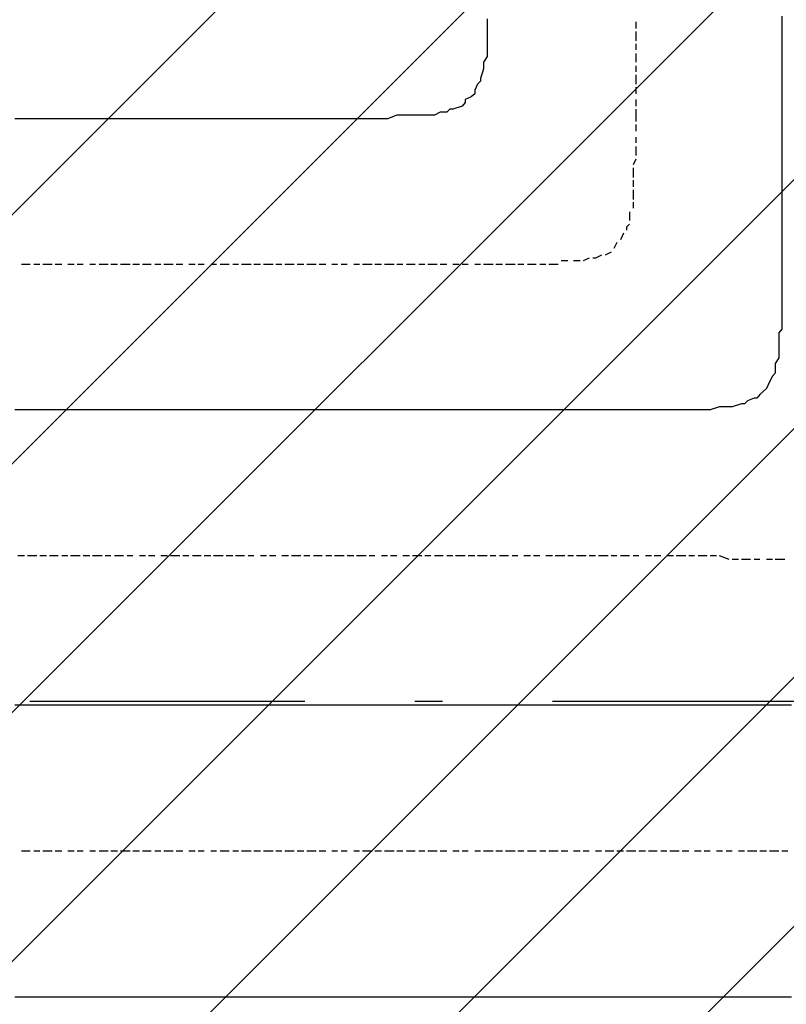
# Model space of a CAD drawing. Extents: x 997 to 109698, y 921 to 94021.
# Tile 550 of 656: x 19397 to 20443, y 51818 to 53161. Entities that reach past the tile are written whole.
import ezdxf

# ---------------------------------------------------------------- set-up
doc = ezdxf.new("R2010")
doc.units = 0
doc.header["$MEASUREMENT"] = 0
doc.layers.add('12', color=7, linetype='CONTINUOUS')
doc.layers.add('28', color=7, linetype='CONTINUOUS')

msp = doc.modelspace()

# ---------------------------------------------------------------- linework, layer by layer
at = {"layer": '12', "color": 5}
for p, q in [((20436.630503, 53165.563401), (20436.630503, 53157.563401)), ((20034.630503, 53161.563401), (20034.630503, 53152.563401)), ((20034.630503, 53152.563401), (20034.630503, 53140.563401)), ((20436.630503, 53157.563401), (20436.630503, 53144.563401)), ((20034.630503, 53140.563401), (20034.630503, 53131.563401)), ((20436.630503, 53144.563401), (20436.630503, 53136.563401)), ((20034.630503, 53131.563401), (20034.630503, 53123.563401)), ((20436.630503, 53136.563401), (20436.630503, 53127.563401)), ((20436.630503, 53127.563401), (20436.630503, 53114.563401)), ((20034.630503, 53123.563401), (20034.630503, 53110.563401)), ((20436.630503, 53114.563401), (20436.630503, 53106.563401)), ((20034.630503, 53110.563401), (20029.630503, 53102.563401)), ((20029.630503, 53102.563401), (20029.630503, 53093.563401)), ((20436.630503, 53106.563401), (20436.630503, 53093.563401)), ((20029.630503, 53093.563401), (20025.630503, 53080.563401)), ((20436.630503, 53093.563401), (20436.630503, 53085.563401)), ((20436.630503, 53085.563401), (20436.630503, 53076.563401)), ((20021.630503, 53072.563401), (20017.630503, 53064.563401)), ((20436.630503, 53076.563401), (20436.630503, 53064.563401)), ((20436.630503, 53064.563401), (20436.630503, 53055.563401)), ((20012.630503, 53055.563401), (20004.630503, 53051.563401)), ((20436.630503, 53055.563401), (20436.630503, 53047.563401)), ((20436.630503, 53047.563401), (20436.630503, 53034.563401)), ((19970.630503, 53034.563401), (19962.630503, 53030.563401)), ((19979.630503, 53034.563401), (19970.630503, 53034.563401)), ((20000.630503, 53042.563401), (19987.630503, 53038.563401)), ((20436.630503, 53034.563401), (20436.630503, 53025.563401)), ((19399.630503, 53025.563401), (19390.630503, 53025.563401)), ((19411.630503, 53025.563401), (19399.630503, 53025.563401)), ((19420.630503, 53025.563401), (19411.630503, 53025.563401)), ((19428.630503, 53025.563401), (19420.630503, 53025.563401)), ((19441.630503, 53025.563401), (19428.630503, 53025.563401)), ((19449.630503, 53025.563401), (19441.630503, 53025.563401)), ((19462.630503, 53025.563401), (19449.630503, 53025.563401)), ((19471.630503, 53025.563401), (19462.630503, 53025.563401)), ((19479.630503, 53025.563401), (19471.630503, 53025.563401)), ((19492.630503, 53025.563401), (19479.630503, 53025.563401)), ((19500.630503, 53025.563401), (19492.630503, 53025.563401)), ((19509.630503, 53025.563401), (19500.630503, 53025.563401)), ((19521.630503, 53025.563401), (19509.630503, 53025.563401)), ((19530.630503, 53025.563401), (19521.630503, 53025.563401)), ((19538.630503, 53025.563401), (19530.630503, 53025.563401)), ((19551.630503, 53025.563401), (19538.630503, 53025.563401)), ((19560.630503, 53025.563401), (19551.630503, 53025.563401)), ((19572.630503, 53025.563401), (19560.630503, 53025.563401)), ((19581.630503, 53025.563401), (19572.630503, 53025.563401)), ((19589.630503, 53025.563401), (19581.630503, 53025.563401)), ((19602.630503, 53025.563401), (19589.630503, 53025.563401)), ((19610.630503, 53025.563401), (19602.630503, 53025.563401)), ((19619.630503, 53025.563401), (19610.630503, 53025.563401)), ((19632.630503, 53025.563401), (19619.630503, 53025.563401)), ((19640.630503, 53025.563401), (19632.630503, 53025.563401)), ((19648.630503, 53025.563401), (19640.630503, 53025.563401)), ((19661.630503, 53025.563401), (19648.630503, 53025.563401)), ((19670.630503, 53025.563401), (19661.630503, 53025.563401)), ((19682.630503, 53025.563401), (19670.630503, 53025.563401)), ((19691.630503, 53025.563401), (19682.630503, 53025.563401)), ((19699.630503, 53025.563401), (19691.630503, 53025.563401)), ((19712.630503, 53025.563401), (19699.630503, 53025.563401)), ((19720.630503, 53025.563401), (19712.630503, 53025.563401)), ((19729.630503, 53025.563401), (19720.630503, 53025.563401)), ((19742.630503, 53025.563401), (19729.630503, 53025.563401)), ((19750.630503, 53025.563401), (19742.630503, 53025.563401)), ((19758.630503, 53025.563401), (19750.630503, 53025.563401)), ((19771.630503, 53025.563401), (19758.630503, 53025.563401)), ((19780.630503, 53025.563401), (19771.630503, 53025.563401)), ((19788.630503, 53025.563401), (19780.630503, 53025.563401)), ((19801.630503, 53025.563401), (19788.630503, 53025.563401)), ((19809.630503, 53025.563401), (19801.630503, 53025.563401)), ((19822.630503, 53025.563401), (19809.630503, 53025.563401)), ((19830.630503, 53025.563401), (19822.630503, 53025.563401)), ((19835.630503, 53025.563401), (19830.630503, 53025.563401)), ((19839.630503, 53025.563401), (19835.630503, 53025.563401)), ((19852.630503, 53025.563401), (19839.630503, 53025.563401)), ((19860.630503, 53025.563401), (19852.630503, 53025.563401)), ((19869.630503, 53025.563401), (19860.630503, 53025.563401)), ((19881.630503, 53025.563401), (19869.630503, 53025.563401)), ((19890.630503, 53025.563401), (19881.630503, 53025.563401)), ((19898.630503, 53025.563401), (19890.630503, 53025.563401)), ((19911.630503, 53030.563401), (19898.630503, 53025.563401)), ((19919.630503, 53030.563401), (19911.630503, 53030.563401)), ((19932.630503, 53030.563401), (19919.630503, 53030.563401)), ((19941.630503, 53030.563401), (19932.630503, 53030.563401)), ((19949.630503, 53030.563401), (19941.630503, 53030.563401)), ((19962.630503, 53030.563401), (19949.630503, 53030.563401)), ((20436.630503, 53025.563401), (20436.630503, 53017.563401)), ((20436.630503, 53017.563401), (20436.630503, 53004.563401)), ((20436.630503, 53004.563401), (20436.630503, 52996.563401)), ((20436.630503, 52996.563401), (20436.630503, 52987.563401)), ((20436.630503, 52987.563401), (20436.630503, 52975.563401)), ((20436.630503, 52975.563401), (20436.630503, 52966.563401)), ((20436.630503, 52966.563401), (20436.630503, 52953.563401)), ((20436.630503, 52953.563401), (20436.630503, 52945.563401)), ((20436.630503, 52945.563401), (20436.630503, 52937.563401)), ((20436.630503, 52937.563401), (20436.630503, 52924.563401)), ((20436.630503, 52924.563401), (20436.630503, 52915.563401)), ((20436.630503, 52915.563401), (20436.630503, 52907.563401)), ((20436.630503, 52907.563401), (20436.630503, 52894.563401)), ((20436.630503, 52894.563401), (20436.630503, 52886.563401)), ((20436.630503, 52886.563401), (20436.630503, 52877.563401)), ((20436.630503, 52877.563401), (20436.630503, 52865.563401)), ((20436.630503, 52865.563401), (20436.630503, 52856.563401)), ((20436.630503, 52856.563401), (20436.630503, 52843.563401)), ((20436.630503, 52843.563401), (20436.630503, 52835.563401)), ((20436.630503, 52835.563401), (20436.630503, 52826.563401)), ((20436.630503, 52826.563401), (20436.630503, 52822.563401)), ((20436.630503, 52822.563401), (20436.630503, 52810.563401)), ((20436.630503, 52810.563401), (20436.630503, 52801.563401)), ((20436.630503, 52801.563401), (20436.630503, 52793.563401)), ((20436.630503, 52793.563401), (20436.630503, 52780.563401)), ((20436.630503, 52780.563401), (20436.630503, 52771.563401)), ((20436.630503, 52771.563401), (20436.630503, 52763.563401)), ((20436.630503, 52763.563401), (20436.630503, 52750.563401)), ((20436.630503, 52750.563401), (20436.630503, 52742.563401)), ((20432.630503, 52733.563401), (20432.630503, 52721.563401)), ((20432.630503, 52721.563401), (20432.630503, 52712.563401)), ((20432.630503, 52712.563401), (20432.630503, 52699.563401)), ((20432.630503, 52699.563401), (20427.630503, 52691.563401)), ((20427.630503, 52691.563401), (20427.630503, 52682.563401)), ((20423.630503, 52674.563401), (20419.630503, 52666.563401)), ((20415.630503, 52657.563401), (20406.630503, 52649.563401)), ((20419.630503, 52666.563401), (20415.630503, 52657.563401)), ((20398.630503, 52644.563401), (20389.630503, 52640.563401)), ((19399.630503, 52628.563401), (19390.630503, 52628.563401)), ((19411.630503, 52628.563401), (19399.630503, 52628.563401)), ((19420.630503, 52628.563401), (19411.630503, 52628.563401)), ((19428.630503, 52628.563401), (19420.630503, 52628.563401)), ((19441.630503, 52628.563401), (19428.630503, 52628.563401)), ((19449.630503, 52628.563401), (19441.630503, 52628.563401)), ((19462.630503, 52628.563401), (19449.630503, 52628.563401)), ((19471.630503, 52628.563401), (19462.630503, 52628.563401)), ((19479.630503, 52628.563401), (19471.630503, 52628.563401)), ((19492.630503, 52628.563401), (19479.630503, 52628.563401)), ((19500.630503, 52628.563401), (19492.630503, 52628.563401)), ((19509.630503, 52628.563401), (19500.630503, 52628.563401)), ((19521.630503, 52628.563401), (19509.630503, 52628.563401)), ((19530.630503, 52628.563401), (19521.630503, 52628.563401)), ((19538.630503, 52628.563401), (19530.630503, 52628.563401)), ((19551.630503, 52628.563401), (19538.630503, 52628.563401)), ((19560.630503, 52628.563401), (19551.630503, 52628.563401)), ((19572.630503, 52628.563401), (19560.630503, 52628.563401)), ((19581.630503, 52628.563401), (19572.630503, 52628.563401)), ((19589.630503, 52628.563401), (19581.630503, 52628.563401)), ((19602.630503, 52628.563401), (19589.630503, 52628.563401)), ((19610.630503, 52628.563401), (19602.630503, 52628.563401)), ((19619.630503, 52628.563401), (19610.630503, 52628.563401)), ((19632.630503, 52628.563401), (19619.630503, 52628.563401)), ((19640.630503, 52628.563401), (19632.630503, 52628.563401)), ((19648.630503, 52628.563401), (19640.630503, 52628.563401)), ((19661.630503, 52628.563401), (19648.630503, 52628.563401)), ((19670.630503, 52628.563401), (19661.630503, 52628.563401)), ((19682.630503, 52628.563401), (19670.630503, 52628.563401)), ((19691.630503, 52628.563401), (19682.630503, 52628.563401)), ((19699.630503, 52628.563401), (19691.630503, 52628.563401)), ((19712.630503, 52628.563401), (19699.630503, 52628.563401)), ((19720.630503, 52628.563401), (19712.630503, 52628.563401)), ((19729.630503, 52628.563401), (19720.630503, 52628.563401)), ((19742.630503, 52628.563401), (19729.630503, 52628.563401)), ((19750.630503, 52628.563401), (19742.630503, 52628.563401)), ((19758.630503, 52628.563401), (19750.630503, 52628.563401)), ((19771.630503, 52628.563401), (19758.630503, 52628.563401)), ((19780.630503, 52628.563401), (19771.630503, 52628.563401)), ((19788.630503, 52628.563401), (19780.630503, 52628.563401)), ((19801.630503, 52628.563401), (19788.630503, 52628.563401)), ((19809.630503, 52628.563401), (19801.630503, 52628.563401)), ((19822.630503, 52628.563401), (19809.630503, 52628.563401)), ((19830.630503, 52628.563401), (19822.630503, 52628.563401)), ((19839.630503, 52628.563401), (19830.630503, 52628.563401)), ((19852.630503, 52628.563401), (19839.630503, 52628.563401)), ((19860.630503, 52628.563401), (19852.630503, 52628.563401)), ((19869.630503, 52628.563401), (19860.630503, 52628.563401)), ((19881.630503, 52628.563401), (19869.630503, 52628.563401)), ((19890.630503, 52628.563401), (19881.630503, 52628.563401)), ((19898.630503, 52628.563401), (19890.630503, 52628.563401)), ((19911.630503, 52628.563401), (19898.630503, 52628.563401)), ((19919.630503, 52628.563401), (19911.630503, 52628.563401)), ((19932.630503, 52628.563401), (19919.630503, 52628.563401)), ((19941.630503, 52628.563401), (19932.630503, 52628.563401)), ((19949.630503, 52628.563401), (19941.630503, 52628.563401)), ((19962.630503, 52628.563401), (19949.630503, 52628.563401)), ((19970.630503, 52628.563401), (19962.630503, 52628.563401)), ((19979.630503, 52628.563401), (19970.630503, 52628.563401)), ((19991.630503, 52628.563401), (19979.630503, 52628.563401)), ((20000.630503, 52628.563401), (19991.630503, 52628.563401)), ((20008.630503, 52628.563401), (20000.630503, 52628.563401)), ((20021.630503, 52628.563401), (20008.630503, 52628.563401)), ((20029.630503, 52628.563401), (20021.630503, 52628.563401)), ((20042.630503, 52628.563401), (20029.630503, 52628.563401)), ((20051.630503, 52628.563401), (20042.630503, 52628.563401)), ((20059.630503, 52628.563401), (20051.630503, 52628.563401)), ((20072.630503, 52628.563401), (20059.630503, 52628.563401)), ((20080.630503, 52628.563401), (20072.630503, 52628.563401)), ((20089.630503, 52628.563401), (20080.630503, 52628.563401)), ((20101.630503, 52628.563401), (20089.630503, 52628.563401)), ((20110.630503, 52628.563401), (20101.630503, 52628.563401)), ((20118.630503, 52628.563401), (20110.630503, 52628.563401)), ((20131.630503, 52628.563401), (20118.630503, 52628.563401)), ((20140.630503, 52628.563401), (20131.630503, 52628.563401)), ((20152.630503, 52628.563401), (20140.630503, 52628.563401)), ((20161.630503, 52628.563401), (20152.630503, 52628.563401)), ((20169.630503, 52628.563401), (20161.630503, 52628.563401)), ((20182.630503, 52628.563401), (20169.630503, 52628.563401)), ((20190.630503, 52628.563401), (20182.630503, 52628.563401)), ((20199.630503, 52628.563401), (20190.630503, 52628.563401)), ((20211.630503, 52628.563401), (20199.630503, 52628.563401)), ((20220.630503, 52628.563401), (20211.630503, 52628.563401)), ((20228.630503, 52628.563401), (20220.630503, 52628.563401)), ((20237.630503, 52628.563401), (20228.630503, 52628.563401)), ((20241.630503, 52628.563401), (20237.630503, 52628.563401)), ((20250.630503, 52628.563401), (20241.630503, 52628.563401)), ((20262.630503, 52628.563401), (20250.630503, 52628.563401)), ((20271.630503, 52628.563401), (20262.630503, 52628.563401)), ((20279.630503, 52628.563401), (20271.630503, 52628.563401)), ((20292.630503, 52628.563401), (20279.630503, 52628.563401)), ((20300.630503, 52628.563401), (20292.630503, 52628.563401)), ((20309.630503, 52628.563401), (20300.630503, 52628.563401)), ((20322.630503, 52628.563401), (20309.630503, 52628.563401)), ((20330.630503, 52628.563401), (20322.630503, 52628.563401)), ((20338.630503, 52628.563401), (20330.630503, 52628.563401)), ((20351.630503, 52632.563401), (20338.630503, 52628.563401)), ((20360.630503, 52632.563401), (20351.630503, 52632.563401)), ((20368.630503, 52632.563401), (20360.630503, 52632.563401)), ((20381.630503, 52636.563401), (20368.630503, 52632.563401)), ((19399.630503, 52225.563401), (19390.630503, 52225.563401)), ((19411.630503, 52225.563401), (19399.630503, 52225.563401)), ((19420.630503, 52225.563401), (19411.630503, 52225.563401)), ((19428.630503, 52225.563401), (19420.630503, 52225.563401)), ((19441.630503, 52225.563401), (19428.630503, 52225.563401)), ((19449.630503, 52225.563401), (19441.630503, 52225.563401)), ((19462.630503, 52225.563401), (19449.630503, 52225.563401)), ((19471.630503, 52225.563401), (19462.630503, 52225.563401)), ((19479.630503, 52225.563401), (19471.630503, 52225.563401)), ((19492.630503, 52225.563401), (19479.630503, 52225.563401)), ((19500.630503, 52225.563401), (19492.630503, 52225.563401)), ((19509.630503, 52225.563401), (19500.630503, 52225.563401)), ((19521.630503, 52225.563401), (19509.630503, 52225.563401)), ((19530.630503, 52225.563401), (19521.630503, 52225.563401)), ((19538.630503, 52225.563401), (19530.630503, 52225.563401)), ((19551.630503, 52225.563401), (19538.630503, 52225.563401)), ((19560.630503, 52225.563401), (19551.630503, 52225.563401)), ((19572.630503, 52225.563401), (19560.630503, 52225.563401)), ((19581.630503, 52225.563401), (19572.630503, 52225.563401)), ((19589.630503, 52225.563401), (19581.630503, 52225.563401)), ((19602.630503, 52225.563401), (19589.630503, 52225.563401)), ((19610.630503, 52225.563401), (19602.630503, 52225.563401)), ((19619.630503, 52225.563401), (19610.630503, 52225.563401)), ((19632.630503, 52225.563401), (19619.630503, 52225.563401)), ((19640.630503, 52225.563401), (19632.630503, 52225.563401)), ((19648.630503, 52225.563401), (19640.630503, 52225.563401)), ((19661.630503, 52225.563401), (19648.630503, 52225.563401)), ((19670.630503, 52225.563401), (19661.630503, 52225.563401)), ((19682.630503, 52225.563401), (19670.630503, 52225.563401)), ((19691.630503, 52225.563401), (19682.630503, 52225.563401)), ((19699.630503, 52225.563401), (19691.630503, 52225.563401)), ((19712.630503, 52225.563401), (19699.630503, 52225.563401)), ((19720.630503, 52225.563401), (19712.630503, 52225.563401)), ((19729.630503, 52225.563401), (19720.630503, 52225.563401)), ((19742.630503, 52225.563401), (19729.630503, 52225.563401)), ((19750.630503, 52225.563401), (19742.630503, 52225.563401)), ((19758.630503, 52225.563401), (19750.630503, 52225.563401)), ((19771.630503, 52225.563401), (19758.630503, 52225.563401)), ((19780.630503, 52225.563401), (19771.630503, 52225.563401)), ((19788.630503, 52225.563401), (19780.630503, 52225.563401)), ((19801.630503, 52225.563401), (19788.630503, 52225.563401)), ((19809.630503, 52225.563401), (19801.630503, 52225.563401)), ((19822.630503, 52225.563401), (19809.630503, 52225.563401)), ((19830.630503, 52225.563401), (19822.630503, 52225.563401)), ((19839.630503, 52225.563401), (19830.630503, 52225.563401)), ((19852.630503, 52225.563401), (19839.630503, 52225.563401)), ((19860.630503, 52225.563401), (19852.630503, 52225.563401)), ((19869.630503, 52225.563401), (19860.630503, 52225.563401)), ((19881.630503, 52225.563401), (19869.630503, 52225.563401)), ((19890.630503, 52225.563401), (19881.630503, 52225.563401)), ((19898.630503, 52225.563401), (19890.630503, 52225.563401)), ((19911.630503, 52225.563401), (19898.630503, 52225.563401)), ((19919.630503, 52225.563401), (19911.630503, 52225.563401)), ((19932.630503, 52225.563401), (19919.630503, 52225.563401)), ((19941.630503, 52225.563401), (19932.630503, 52225.563401)), ((19949.630503, 52225.563401), (19941.630503, 52225.563401)), ((19962.630503, 52225.563401), (19949.630503, 52225.563401)), ((19970.630503, 52225.563401), (19962.630503, 52225.563401)), ((19979.630503, 52225.563401), (19970.630503, 52225.563401)), ((19991.630503, 52225.563401), (19979.630503, 52225.563401)), ((20000.630503, 52225.563401), (19991.630503, 52225.563401)), ((20008.630503, 52225.563401), (20000.630503, 52225.563401)), ((20021.630503, 52225.563401), (20008.630503, 52225.563401)), ((20029.630503, 52225.563401), (20021.630503, 52225.563401)), ((20042.630503, 52225.563401), (20029.630503, 52225.563401)), ((20051.630503, 52225.563401), (20042.630503, 52225.563401)), ((20059.630503, 52225.563401), (20051.630503, 52225.563401)), ((20072.630503, 52225.563401), (20059.630503, 52225.563401)), ((20080.630503, 52225.563401), (20072.630503, 52225.563401)), ((20089.630503, 52225.563401), (20080.630503, 52225.563401)), ((20101.630503, 52225.563401), (20089.630503, 52225.563401)), ((20110.630503, 52225.563401), (20101.630503, 52225.563401)), ((20118.630503, 52225.563401), (20110.630503, 52225.563401)), ((20131.630503, 52225.563401), (20118.630503, 52225.563401)), ((20140.630503, 52225.563401), (20131.630503, 52225.563401)), ((20152.630503, 52225.563401), (20140.630503, 52225.563401)), ((20161.630503, 52225.563401), (20152.630503, 52225.563401)), ((20169.630503, 52225.563401), (20161.630503, 52225.563401)), ((20182.630503, 52225.563401), (20169.630503, 52225.563401)), ((20190.630503, 52225.563401), (20182.630503, 52225.563401)), ((20199.630503, 52225.563401), (20190.630503, 52225.563401)), ((20211.630503, 52225.563401), (20199.630503, 52225.563401)), ((20220.630503, 52225.563401), (20211.630503, 52225.563401)), ((20228.630503, 52225.563401), (20220.630503, 52225.563401)), ((20241.630503, 52225.563401), (20228.630503, 52225.563401)), ((20250.630503, 52225.563401), (20241.630503, 52225.563401)), ((20262.630503, 52225.563401), (20250.630503, 52225.563401)), ((20271.630503, 52225.563401), (20262.630503, 52225.563401)), ((20279.630503, 52225.563401), (20271.630503, 52225.563401)), ((20292.630503, 52225.563401), (20279.630503, 52225.563401)), ((20300.630503, 52225.563401), (20292.630503, 52225.563401)), ((20309.630503, 52225.563401), (20300.630503, 52225.563401)), ((20322.630503, 52225.563401), (20309.630503, 52225.563401)), ((20330.630503, 52225.563401), (20322.630503, 52225.563401)), ((20338.630503, 52225.563401), (20330.630503, 52225.563401)), ((20351.630503, 52225.563401), (20338.630503, 52225.563401)), ((20360.630503, 52225.563401), (20351.630503, 52225.563401)), ((20368.630503, 52225.563401), (20360.630503, 52225.563401)), ((20381.630503, 52225.563401), (20368.630503, 52225.563401)), ((20389.630503, 52225.563401), (20381.630503, 52225.563401)), ((20402.630503, 52225.563401), (20389.630503, 52225.563401)), ((20410.630503, 52225.563401), (20402.630503, 52225.563401)), ((20419.630503, 52225.563401), (20410.630503, 52225.563401)), ((20432.630503, 52225.563401), (20419.630503, 52225.563401)), ((20440.630503, 52225.563401), (20432.630503, 52225.563401)), ((20449.630503, 52225.563401), (20440.630503, 52225.563401)), ((19399.630503, 51827.563401), (19390.630503, 51827.563401)), ((19411.630503, 51827.563401), (19399.630503, 51827.563401)), ((19420.630503, 51827.563401), (19411.630503, 51827.563401)), ((19428.630503, 51827.563401), (19420.630503, 51827.563401)), ((19441.630503, 51827.563401), (19428.630503, 51827.563401)), ((19449.630503, 51827.563401), (19441.630503, 51827.563401)), ((19462.630503, 51827.563401), (19449.630503, 51827.563401)), ((19471.630503, 51827.563401), (19462.630503, 51827.563401)), ((19479.630503, 51827.563401), (19471.630503, 51827.563401)), ((19492.630503, 51827.563401), (19479.630503, 51827.563401)), ((19500.630503, 51827.563401), (19492.630503, 51827.563401)), ((19509.630503, 51827.563401), (19500.630503, 51827.563401)), ((19521.630503, 51827.563401), (19509.630503, 51827.563401)), ((19530.630503, 51827.563401), (19521.630503, 51827.563401)), ((19538.630503, 51827.563401), (19530.630503, 51827.563401)), ((19551.630503, 51827.563401), (19538.630503, 51827.563401)), ((19560.630503, 51827.563401), (19551.630503, 51827.563401)), ((19572.630503, 51827.563401), (19560.630503, 51827.563401)), ((19581.630503, 51827.563401), (19572.630503, 51827.563401)), ((19589.630503, 51827.563401), (19581.630503, 51827.563401)), ((19602.630503, 51827.563401), (19589.630503, 51827.563401)), ((19610.630503, 51827.563401), (19602.630503, 51827.563401)), ((19619.630503, 51827.563401), (19610.630503, 51827.563401)), ((19632.630503, 51827.563401), (19619.630503, 51827.563401)), ((19640.630503, 51827.563401), (19632.630503, 51827.563401)), ((19648.630503, 51827.563401), (19640.630503, 51827.563401)), ((19661.630503, 51827.563401), (19648.630503, 51827.563401)), ((19670.630503, 51827.563401), (19661.630503, 51827.563401)), ((19682.630503, 51827.563401), (19670.630503, 51827.563401)), ((19691.630503, 51827.563401), (19682.630503, 51827.563401)), ((19699.630503, 51827.563401), (19691.630503, 51827.563401)), ((19712.630503, 51827.563401), (19699.630503, 51827.563401)), ((19720.630503, 51827.563401), (19712.630503, 51827.563401)), ((19729.630503, 51827.563401), (19720.630503, 51827.563401)), ((19742.630503, 51827.563401), (19729.630503, 51827.563401)), ((19750.630503, 51827.563401), (19742.630503, 51827.563401)), ((19758.630503, 51827.563401), (19750.630503, 51827.563401)), ((19771.630503, 51827.563401), (19758.630503, 51827.563401)), ((19780.630503, 51827.563401), (19771.630503, 51827.563401)), ((19788.630503, 51827.563401), (19780.630503, 51827.563401)), ((19801.630503, 51827.563401), (19788.630503, 51827.563401)), ((19809.630503, 51827.563401), (19801.630503, 51827.563401)), ((19822.630503, 51827.563401), (19809.630503, 51827.563401)), ((19830.630503, 51827.563401), (19822.630503, 51827.563401)), ((19839.630503, 51827.563401), (19830.630503, 51827.563401)), ((19852.630503, 51827.563401), (19839.630503, 51827.563401)), ((19860.630503, 51827.563401), (19852.630503, 51827.563401)), ((19869.630503, 51827.563401), (19860.630503, 51827.563401)), ((19881.630503, 51827.563401), (19869.630503, 51827.563401)), ((19890.630503, 51827.563401), (19881.630503, 51827.563401)), ((19898.630503, 51827.563401), (19890.630503, 51827.563401)), ((19911.630503, 51827.563401), (19898.630503, 51827.563401)), ((19919.630503, 51827.563401), (19911.630503, 51827.563401)), ((19932.630503, 51827.563401), (19919.630503, 51827.563401)), ((19941.630503, 51827.563401), (19932.630503, 51827.563401)), ((19949.630503, 51827.563401), (19941.630503, 51827.563401)), ((19962.630503, 51827.563401), (19949.630503, 51827.563401)), ((19970.630503, 51827.563401), (19962.630503, 51827.563401)), ((19979.630503, 51827.563401), (19970.630503, 51827.563401)), ((19991.630503, 51827.563401), (19979.630503, 51827.563401)), ((20000.630503, 51827.563401), (19991.630503, 51827.563401)), ((20008.630503, 51827.563401), (20000.630503, 51827.563401)), ((20021.630503, 51827.563401), (20008.630503, 51827.563401)), ((20029.630503, 51827.563401), (20021.630503, 51827.563401)), ((20042.630503, 51827.563401), (20029.630503, 51827.563401)), ((20051.630503, 51827.563401), (20042.630503, 51827.563401)), ((20059.630503, 51827.563401), (20051.630503, 51827.563401)), ((20072.630503, 51827.563401), (20059.630503, 51827.563401)), ((20080.630503, 51827.563401), (20072.630503, 51827.563401)), ((20089.630503, 51827.563401), (20080.630503, 51827.563401)), ((20101.630503, 51827.563401), (20089.630503, 51827.563401)), ((20110.630503, 51827.563401), (20101.630503, 51827.563401)), ((20118.630503, 51827.563401), (20110.630503, 51827.563401)), ((20131.630503, 51827.563401), (20118.630503, 51827.563401)), ((20140.630503, 51827.563401), (20131.630503, 51827.563401)), ((20152.630503, 51827.563401), (20140.630503, 51827.563401)), ((20161.630503, 51827.563401), (20152.630503, 51827.563401)), ((20169.630503, 51827.563401), (20161.630503, 51827.563401)), ((20182.630503, 51827.563401), (20169.630503, 51827.563401)), ((20190.630503, 51827.563401), (20182.630503, 51827.563401)), ((20199.630503, 51827.563401), (20190.630503, 51827.563401)), ((20211.630503, 51827.563401), (20199.630503, 51827.563401)), ((20220.630503, 51827.563401), (20211.630503, 51827.563401)), ((20228.630503, 51827.563401), (20220.630503, 51827.563401)), ((20241.630503, 51827.563401), (20228.630503, 51827.563401)), ((20250.630503, 51827.563401), (20241.630503, 51827.563401)), ((20262.630503, 51827.563401), (20250.630503, 51827.563401)), ((20271.630503, 51827.563401), (20262.630503, 51827.563401)), ((20279.630503, 51827.563401), (20271.630503, 51827.563401)), ((20292.630503, 51827.563401), (20279.630503, 51827.563401)), ((20300.630503, 51827.563401), (20292.630503, 51827.563401)), ((20309.630503, 51827.563401), (20300.630503, 51827.563401)), ((20322.630503, 51827.563401), (20309.630503, 51827.563401)), ((20330.630503, 51827.563401), (20322.630503, 51827.563401)), ((20338.630503, 51827.563401), (20330.630503, 51827.563401)), ((20351.630503, 51827.563401), (20338.630503, 51827.563401)), ((20360.630503, 51827.563401), (20351.630503, 51827.563401)), ((20368.630503, 51827.563401), (20360.630503, 51827.563401)), ((20381.630503, 51827.563401), (20368.630503, 51827.563401)), ((20389.630503, 51827.563401), (20381.630503, 51827.563401)), ((20402.630503, 51827.563401), (20389.630503, 51827.563401)), ((20410.630503, 51827.563401), (20402.630503, 51827.563401)), ((20419.630503, 51827.563401), (20410.630503, 51827.563401)), ((20432.630503, 51827.563401), (20419.630503, 51827.563401)), ((20440.630503, 51827.563401), (20432.630503, 51827.563401)), ((20449.630503, 51827.563401), (20440.630503, 51827.563401))]:
    msp.add_line(p, q, dxfattribs=at)
at = {"layer": '12', "color": 1}
for p, q in [((20237.630503, 53157.563401), (20237.630503, 53148.563401)), ((20237.630503, 53144.563401), (20237.630503, 53131.563401)), ((20237.630503, 53127.563401), (20237.630503, 53119.563401)), ((20237.630503, 53114.563401), (20237.630503, 53102.563401)), ((20237.630503, 53097.563401), (20237.630503, 53089.563401)), ((20237.630503, 53085.563401), (20237.630503, 53072.563401)), ((20237.630503, 53068.563401), (20237.630503, 53059.563401)), ((20237.630503, 53051.563401), (20237.630503, 53042.563401)), ((20237.630503, 53038.563401), (20237.630503, 53025.563401)), ((20237.630503, 53025.563401), (20237.630503, 53021.563401)), ((20237.630503, 53017.563401), (20237.630503, 53008.563401)), ((20237.630503, 53000.563401), (20237.630503, 52992.563401)), ((20237.630503, 52987.563401), (20237.630503, 52975.563401)), ((20237.630503, 52970.563401), (20233.630503, 52962.563401)), ((20233.630503, 52958.563401), (20233.630503, 52945.563401)), ((20233.630503, 52941.563401), (20233.630503, 52932.563401)), ((20233.630503, 52928.563401), (20233.630503, 52915.563401)), ((20233.630503, 52911.563401), (20233.630503, 52903.563401)), ((20228.630503, 52898.563401), (20228.630503, 52886.563401)), ((20220.630503, 52869.563401), (20216.630503, 52860.563401)), ((20203.630503, 52843.563401), (20195.630503, 52839.563401)), ((20211.630503, 52856.563401), (20207.630503, 52848.563401)), ((20144.630503, 52831.563401), (20135.630503, 52831.563401)), ((20161.630503, 52831.563401), (20152.630503, 52831.563401)), ((20173.630503, 52835.563401), (20165.630503, 52831.563401)), ((19411.630503, 52826.563401), (19399.630503, 52826.563401)), ((19424.630503, 52826.563401), (19416.630503, 52826.563401)), ((19441.630503, 52826.563401), (19428.630503, 52826.563401)), ((19454.630503, 52826.563401), (19445.630503, 52826.563401)), ((19471.630503, 52826.563401), (19462.630503, 52826.563401)), ((19483.630503, 52826.563401), (19475.630503, 52826.563401)), ((19500.630503, 52826.563401), (19492.630503, 52826.563401)), ((19517.630503, 52826.563401), (19505.630503, 52826.563401)), ((19530.630503, 52826.563401), (19521.630503, 52826.563401)), ((19547.630503, 52826.563401), (19534.630503, 52826.563401)), ((19560.630503, 52826.563401), (19551.630503, 52826.563401)), ((19576.630503, 52826.563401), (19564.630503, 52826.563401)), ((19589.630503, 52826.563401), (19581.630503, 52826.563401)), ((19606.630503, 52826.563401), (19593.630503, 52826.563401)), ((19619.630503, 52826.563401), (19610.630503, 52826.563401)), ((19636.630503, 52826.563401), (19627.630503, 52826.563401)), ((19648.630503, 52826.563401), (19640.630503, 52826.563401)), ((19665.630503, 52826.563401), (19657.630503, 52826.563401)), ((19682.630503, 52826.563401), (19670.630503, 52826.563401)), ((19695.630503, 52826.563401), (19687.630503, 52826.563401)), ((19712.630503, 52826.563401), (19699.630503, 52826.563401)), ((19725.630503, 52826.563401), (19716.630503, 52826.563401)), ((19742.630503, 52826.563401), (19729.630503, 52826.563401)), ((19754.630503, 52826.563401), (19746.630503, 52826.563401)), ((19771.630503, 52826.563401), (19758.630503, 52826.563401)), ((19784.630503, 52826.563401), (19775.630503, 52826.563401)), ((19801.630503, 52826.563401), (19788.630503, 52826.563401)), ((19814.630503, 52826.563401), (19805.630503, 52826.563401)), ((19830.630503, 52826.563401), (19822.630503, 52826.563401)), ((19843.630503, 52826.563401), (19835.630503, 52826.563401)), ((19860.630503, 52826.563401), (19852.630503, 52826.563401)), ((19877.630503, 52826.563401), (19864.630503, 52826.563401)), ((19890.630503, 52826.563401), (19881.630503, 52826.563401)), ((19907.630503, 52826.563401), (19894.630503, 52826.563401)), ((19919.630503, 52826.563401), (19911.630503, 52826.563401)), ((19936.630503, 52826.563401), (19924.630503, 52826.563401)), ((19949.630503, 52826.563401), (19941.630503, 52826.563401)), ((19966.630503, 52826.563401), (19953.630503, 52826.563401)), ((19979.630503, 52826.563401), (19970.630503, 52826.563401)), ((19996.630503, 52826.563401), (19987.630503, 52826.563401)), ((20008.630503, 52826.563401), (20000.630503, 52826.563401)), ((20025.630503, 52826.563401), (20017.630503, 52826.563401)), ((20034.630503, 52826.563401), (20029.630503, 52826.563401)), ((20042.630503, 52826.563401), (20034.630503, 52826.563401)), ((20055.630503, 52826.563401), (20046.630503, 52826.563401)), ((20072.630503, 52826.563401), (20059.630503, 52826.563401)), ((20084.630503, 52826.563401), (20076.630503, 52826.563401)), ((20101.630503, 52826.563401), (20089.630503, 52826.563401)), ((20114.630503, 52826.563401), (20106.630503, 52826.563401)), ((20131.630503, 52826.563401), (20118.630503, 52826.563401)), ((19403.630503, 52429.563401), (19394.630503, 52429.563401)), ((19420.630503, 52429.563401), (19407.630503, 52429.563401)), ((19433.630503, 52429.563401), (19424.630503, 52429.563401)), ((19449.630503, 52429.563401), (19437.630503, 52429.563401)), ((19462.630503, 52429.563401), (19454.630503, 52429.563401)), ((19479.630503, 52429.563401), (19466.630503, 52429.563401)), ((19492.630503, 52429.563401), (19483.630503, 52429.563401)), ((19509.630503, 52429.563401), (19496.630503, 52429.563401)), ((19521.630503, 52429.563401), (19513.630503, 52429.563401)), ((19538.630503, 52429.563401), (19526.630503, 52429.563401)), ((19551.630503, 52429.563401), (19543.630503, 52429.563401)), ((19568.630503, 52429.563401), (19560.630503, 52429.563401)), ((19581.630503, 52429.563401), (19572.630503, 52429.563401)), ((19598.630503, 52429.563401), (19589.630503, 52429.563401)), ((19615.630503, 52429.563401), (19602.630503, 52429.563401)), ((19627.630503, 52429.563401), (19619.630503, 52429.563401)), ((19644.630503, 52429.563401), (19632.630503, 52429.563401)), ((19657.630503, 52429.563401), (19648.630503, 52429.563401)), ((19674.630503, 52429.563401), (19661.630503, 52429.563401)), ((19687.630503, 52429.563401), (19678.630503, 52429.563401)), ((19703.630503, 52429.563401), (19691.630503, 52429.563401)), ((19716.630503, 52429.563401), (19708.630503, 52429.563401)), ((19733.630503, 52429.563401), (19725.630503, 52429.563401)), ((19746.630503, 52429.563401), (19737.630503, 52429.563401)), ((19763.630503, 52429.563401), (19754.630503, 52429.563401)), ((19780.630503, 52429.563401), (19767.630503, 52429.563401)), ((19792.630503, 52429.563401), (19784.630503, 52429.563401)), ((19809.630503, 52429.563401), (19797.630503, 52429.563401)), ((19822.630503, 52429.563401), (19814.630503, 52429.563401)), ((19839.630503, 52429.563401), (19826.630503, 52429.563401)), ((19852.630503, 52429.563401), (19843.630503, 52429.563401)), ((19869.630503, 52429.563401), (19856.630503, 52429.563401)), ((19881.630503, 52429.563401), (19873.630503, 52429.563401)), ((19898.630503, 52429.563401), (19890.630503, 52429.563401)), ((19911.630503, 52429.563401), (19902.630503, 52429.563401)), ((19928.630503, 52429.563401), (19919.630503, 52429.563401)), ((19945.630503, 52429.563401), (19932.630503, 52429.563401)), ((19957.630503, 52429.563401), (19949.630503, 52429.563401)), ((19974.630503, 52429.563401), (19962.630503, 52429.563401)), ((19987.630503, 52429.563401), (19979.630503, 52429.563401)), ((20004.630503, 52429.563401), (19991.630503, 52429.563401)), ((20017.630503, 52429.563401), (20008.630503, 52429.563401)), ((20034.630503, 52429.563401), (20021.630503, 52429.563401)), ((20046.630503, 52429.563401), (20038.630503, 52429.563401)), ((20063.630503, 52429.563401), (20051.630503, 52429.563401)), ((20076.630503, 52429.563401), (20068.630503, 52429.563401)), ((20093.630503, 52429.563401), (20084.630503, 52429.563401)), ((20106.630503, 52429.563401), (20097.630503, 52429.563401)), ((20123.630503, 52429.563401), (20114.630503, 52429.563401)), ((20140.630503, 52429.563401), (20127.630503, 52429.563401)), ((20152.630503, 52429.563401), (20144.630503, 52429.563401)), ((20169.630503, 52429.563401), (20156.630503, 52429.563401)), ((20182.630503, 52429.563401), (20173.630503, 52429.563401)), ((20199.630503, 52429.563401), (20186.630503, 52429.563401)), ((20211.630503, 52429.563401), (20203.630503, 52429.563401)), ((20228.630503, 52429.563401), (20216.630503, 52429.563401)), ((20241.630503, 52429.563401), (20233.630503, 52429.563401)), ((20258.630503, 52429.563401), (20250.630503, 52429.563401)), ((20271.630503, 52429.563401), (20262.630503, 52429.563401)), ((20288.630503, 52429.563401), (20279.630503, 52429.563401)), ((20305.630503, 52429.563401), (20292.630503, 52429.563401)), ((20317.630503, 52429.563401), (20309.630503, 52429.563401)), ((20334.630503, 52429.563401), (20322.630503, 52429.563401)), ((20347.630503, 52429.563401), (20338.630503, 52429.563401)), ((20364.630503, 52424.563401), (20351.630503, 52429.563401)), ((20377.630503, 52424.563401), (20368.630503, 52424.563401)), ((20393.630503, 52424.563401), (20381.630503, 52424.563401)), ((20406.630503, 52424.563401), (20398.630503, 52424.563401)), ((20423.630503, 52424.563401), (20415.630503, 52424.563401)), ((20436.630503, 52424.563401), (20427.630503, 52424.563401)), ((20440.630503, 52424.563401), (20436.630503, 52424.563401)), ((19411.630503, 52026.563401), (19399.630503, 52026.563401)), ((19424.630503, 52026.563401), (19416.630503, 52026.563401)), ((19441.630503, 52026.563401), (19428.630503, 52026.563401)), ((19454.630503, 52026.563401), (19445.630503, 52026.563401)), ((19471.630503, 52026.563401), (19462.630503, 52026.563401)), ((19483.630503, 52026.563401), (19475.630503, 52026.563401)), ((19500.630503, 52026.563401), (19492.630503, 52026.563401)), ((19517.630503, 52026.563401), (19505.630503, 52026.563401)), ((19530.630503, 52026.563401), (19521.630503, 52026.563401)), ((19547.630503, 52026.563401), (19534.630503, 52026.563401)), ((19560.630503, 52026.563401), (19551.630503, 52026.563401)), ((19576.630503, 52026.563401), (19564.630503, 52026.563401)), ((19589.630503, 52026.563401), (19581.630503, 52026.563401)), ((19606.630503, 52026.563401), (19593.630503, 52026.563401)), ((19619.630503, 52026.563401), (19610.630503, 52026.563401)), ((19636.630503, 52026.563401), (19627.630503, 52026.563401)), ((19648.630503, 52026.563401), (19640.630503, 52026.563401)), ((19665.630503, 52026.563401), (19657.630503, 52026.563401)), ((19682.630503, 52026.563401), (19670.630503, 52026.563401)), ((19695.630503, 52026.563401), (19687.630503, 52026.563401)), ((19712.630503, 52026.563401), (19699.630503, 52026.563401)), ((19725.630503, 52026.563401), (19716.630503, 52026.563401)), ((19742.630503, 52026.563401), (19729.630503, 52026.563401)), ((19754.630503, 52026.563401), (19746.630503, 52026.563401)), ((19771.630503, 52026.563401), (19758.630503, 52026.563401)), ((19784.630503, 52026.563401), (19775.630503, 52026.563401)), ((19801.630503, 52026.563401), (19788.630503, 52026.563401)), ((19814.630503, 52026.563401), (19805.630503, 52026.563401)), ((19830.630503, 52026.563401), (19822.630503, 52026.563401)), ((19843.630503, 52026.563401), (19835.630503, 52026.563401)), ((19860.630503, 52026.563401), (19852.630503, 52026.563401)), ((19877.630503, 52026.563401), (19864.630503, 52026.563401)), ((19890.630503, 52026.563401), (19881.630503, 52026.563401)), ((19907.630503, 52026.563401), (19894.630503, 52026.563401)), ((19919.630503, 52026.563401), (19911.630503, 52026.563401)), ((19936.630503, 52026.563401), (19924.630503, 52026.563401)), ((19949.630503, 52026.563401), (19941.630503, 52026.563401)), ((19966.630503, 52026.563401), (19953.630503, 52026.563401)), ((19979.630503, 52026.563401), (19970.630503, 52026.563401)), ((19996.630503, 52026.563401), (19987.630503, 52026.563401)), ((20008.630503, 52026.563401), (20000.630503, 52026.563401)), ((20025.630503, 52026.563401), (20017.630503, 52026.563401)), ((20042.630503, 52026.563401), (20029.630503, 52026.563401)), ((20055.630503, 52026.563401), (20046.630503, 52026.563401)), ((20072.630503, 52026.563401), (20059.630503, 52026.563401)), ((20084.630503, 52026.563401), (20076.630503, 52026.563401)), ((20101.630503, 52026.563401), (20089.630503, 52026.563401)), ((20114.630503, 52026.563401), (20106.630503, 52026.563401)), ((20131.630503, 52026.563401), (20118.630503, 52026.563401)), ((20144.630503, 52026.563401), (20135.630503, 52026.563401)), ((20161.630503, 52026.563401), (20152.630503, 52026.563401)), ((20173.630503, 52026.563401), (20165.630503, 52026.563401)), ((20190.630503, 52026.563401), (20182.630503, 52026.563401)), ((20207.630503, 52026.563401), (20195.630503, 52026.563401)), ((20220.630503, 52026.563401), (20211.630503, 52026.563401)), ((20237.630503, 52026.563401), (20224.630503, 52026.563401)), ((20250.630503, 52026.563401), (20241.630503, 52026.563401)), ((20266.630503, 52026.563401), (20254.630503, 52026.563401)), ((20279.630503, 52026.563401), (20271.630503, 52026.563401)), ((20296.630503, 52026.563401), (20283.630503, 52026.563401)), ((20309.630503, 52026.563401), (20300.630503, 52026.563401)), ((20326.630503, 52026.563401), (20317.630503, 52026.563401)), ((20338.630503, 52026.563401), (20330.630503, 52026.563401)), ((20355.630503, 52026.563401), (20347.630503, 52026.563401)), ((20368.630503, 52026.563401), (20360.630503, 52026.563401)), ((20385.630503, 52026.563401), (20377.630503, 52026.563401)), ((20402.630503, 52026.563401), (20389.630503, 52026.563401)), ((20415.630503, 52026.563401), (20406.630503, 52026.563401)), ((20432.630503, 52026.563401), (20419.630503, 52026.563401)), ((20444.630503, 52026.563401), (20436.630503, 52026.563401))]:
    msp.add_line(p, q, dxfattribs=at)
at = {"layer": '12', "color": 5}
for points in [[(20025.630503, 53080.563401), (20025.630503, 53076.563401), (20021.630503, 53072.563401)], [(20017.630503, 53064.563401), (20017.630503, 53059.563401), (20012.630503, 53055.563401)], [(20004.630503, 53051.563401), (20004.630503, 53047.563401), (20000.630503, 53042.563401)], [(19987.630503, 53038.563401), (19983.630503, 53038.563401), (19979.630503, 53034.563401)], [(20436.630503, 52742.563401), (20436.630503, 52738.563401), (20432.630503, 52733.563401)], [(20427.630503, 52682.563401), (20427.630503, 52678.563401), (20423.630503, 52674.563401)], [(20406.630503, 52649.563401), (20402.630503, 52644.563401), (20398.630503, 52644.563401)], [(20389.630503, 52640.563401), (20385.630503, 52636.563401), (20381.630503, 52636.563401)]]:
    msp.add_lwpolyline(points, dxfattribs=at)
at = {"layer": '12', "color": 1}
for points in [[(20228.630503, 52881.563401), (20224.630503, 52877.563401), (20224.630503, 52873.563401)], [(20190.630503, 52839.563401), (20182.630503, 52835.563401), (20178.630503, 52835.563401)]]:
    msp.add_lwpolyline(points, dxfattribs=at)
at = {"layer": '28', "color": 2}
for p, q in [((11612.981981, 45120.658275), (25178.278943, 58685.955237)), ((11952.393236, 45120.658275), (25517.690198, 58685.955237)), ((12291.80449, 45120.658275), (25857.101453, 58685.955237)), ((12631.215745, 45120.658275), (26196.512708, 58685.955237)), ((12970.627, 45120.658275), (26535.923963, 58685.955237)), ((13310.038255, 45120.658275), (26875.335218, 58685.955237)), ((13472.636205, 44943.844969), (27214.746473, 58685.955237))]:
    msp.add_line(p, q, dxfattribs=at)
at = {"layer": '28', "color": 4}
for p, q in [((19786.130503, 52230.563401), (19411.130503, 52230.563401)), ((20498.630503, 52230.563401), (20123.630503, 52230.563401))]:
    msp.add_line(p, q, dxfattribs=at)
at = {"layer": '28', "color": 4, "linetype": 'Continuous'}
msp.add_line((19973.630503, 52230.563401), (19936.130503, 52230.563401), dxfattribs=at)

doc.saveas('drawing.dxf')
